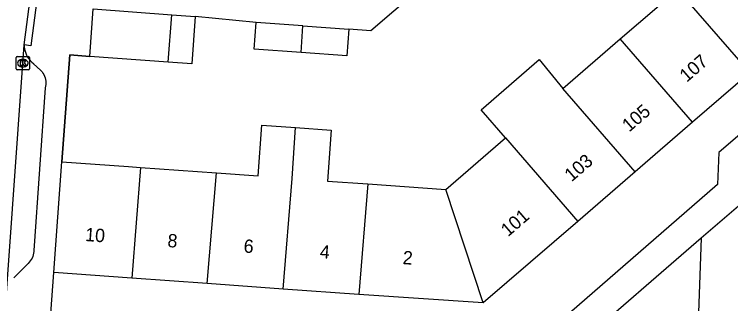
# Model space of a CAD drawing. Extents: x 160304 to 160954, y 383686 to 384161.
# Drawn here: x 160524.6 to 160578.4, y 384040.2 to 384061.9 of the extents above; entities that cross this region are included whole.
import ezdxf

# ---------------------------------------------------------------- set-up
doc = ezdxf.new("R2010")
doc.units = 0
for name, color, linetype in [('IMGEO_Groenvoorziening', 7, 'Continuous'), ('IMGEO_Kolk', 7, 'Continuous'), ('IMGEO_Muur', 7, 'Continuous'), ('IMGEO_Pand', 7, 'Continuous'), ('IMGEO_Pand_nummerreeks', 7, 'Continuous'), ('IMGEO_Rijbaan_lokaal_open', 7, 'Continuous'), ('IMGEO_Voetpad_open', 7, 'Continuous')]:
    doc.layers.add(name, color=color, linetype=linetype)

msp = doc.modelspace()

# ---------------------------------------------------------------- linework, layer by layer
at = {"layer": 'IMGEO_Groenvoorziening'}
msp.add_lwpolyline([(160576.201, 384045.119), (160575.882, 384036.684), (160573.001, 384036.092), (160566.582, 384036.805)], dxfattribs=at)
at = {"layer": 'IMGEO_Kolk'}
for p, q in [((160524.701, 384057.822), (160524.701, 384058.674)), ((160524.776, 384058.748), (160525.628, 384058.748)), ((160525.189, 384058.528), (160525.214, 384058.528)), ((160525.702, 384058.674), (160525.702, 384057.822)), ((160525.212, 384057.968), (160525.187, 384057.968)), ((160525.628, 384057.748), (160524.776, 384057.748))]:
    msp.add_line(p, q, dxfattribs=at)
for points in [[(160524.701, 384057.822), (160524.701, 384058.674)], [(160524.776, 384058.748), (160525.628, 384058.748)], [(160525.022, 384058.448), (160525.145, 384058.448), (160525.145, 384058.297), (160525.275, 384058.448), (160525.439, 384058.448), (160525.293, 384058.297), (160525.446, 384058.048), (160525.294, 384058.048), (160525.209, 384058.212), (160525.145, 384058.145), (160525.145, 384058.048), (160525.022, 384058.048), (160525.022, 384058.448)], [(160525.702, 384058.674), (160525.702, 384057.822)], [(160525.628, 384057.748), (160524.776, 384057.748)]]:
    msp.add_lwpolyline(points, dxfattribs=at)
for centre, start, end in [((160524.778, 384058.672), 91.552, 178.448), ((160524.778, 384058.672), 91.552, 178.448), ((160525.626, 384058.672), 1.552, 88.448), ((160525.626, 384058.672), 1.552, 88.448), ((160524.778, 384057.824), 181.552, 268.448), ((160524.778, 384057.824), 181.552, 268.448), ((160525.626, 384057.824), 271.552, 358.448), ((160525.626, 384057.824), 271.552, 358.448)]:
    msp.add_arc(centre, 0.0765, start, end, dxfattribs=at)
for centre, major_axis, ratio, start_param, end_param in [((160525.188, 384058.248), (-0.387, 0.002), 0.722429, 4.712389, 7.853982), ((160525.213, 384058.248), (-0.39, 0.002), 0.717154, 1.570796, 4.712389)]:
    msp.add_ellipse(centre, major_axis=major_axis, ratio=ratio, start_param=start_param, end_param=end_param, dxfattribs=at)
at = {"layer": 'IMGEO_Muur'}
msp.add_lwpolyline([(160530.229, 384058.743), (160528.728, 384058.88), (160528.145, 384050.843)], dxfattribs=at)
at = {"layer": 'IMGEO_Pand'}
for points in [[(160570.102, 384060.072), (160574.41, 384063.793)], [(160574.41, 384063.793), (160579.845, 384057.535)], [(160530.229, 384058.743), (160530.488, 384062.32)], [(160530.488, 384062.32), (160536.399, 384061.891)], [(160536.13, 384058.315), (160536.399, 384061.891)], [(160538.157, 384061.764), (160537.898, 384058.187), (160536.13, 384058.315)], [(160536.399, 384061.891), (160538.157, 384061.764)], [(160546.112, 384059.043), (160542.583, 384059.299), (160542.729, 384061.303)], [(160546.258, 384061.048), (160542.729, 384061.303)], [(160546.112, 384059.043), (160546.258, 384061.048)], [(160546.258, 384061.048), (160549.71, 384060.797)], [(160549.71, 384060.797), (160549.565, 384058.792), (160546.112, 384059.043)], [(160565.799, 384056.356), (160570.102, 384060.072)], [(160575.545, 384053.821), (160570.102, 384060.072)], [(160536.13, 384058.315), (160530.229, 384058.743)], [(160561.491, 384052.635), (160559.658, 384054.756), (160564.01, 384058.515), (160565.799, 384056.356)], [(160579.845, 384057.535), (160575.545, 384053.821)], [(160571.219, 384050.086), (160565.799, 384056.356)], [(160539.753, 384050.001), (160542.885, 384049.774), (160543.163, 384053.599), (160545.704, 384053.415)], [(160575.545, 384053.821), (160571.219, 384050.086)], [(160544.77, 384041.284), (160545.444, 384049.588), (160545.704, 384053.415)], [(160545.704, 384053.415), (160548.384, 384053.22), (160548.106, 384049.395), (160551.145, 384049.175)], [(160557.006, 384048.762), (160561.491, 384052.635)], [(160561.491, 384052.635), (160566.909, 384046.364)], [(160527.543, 384042.533), (160528.145, 384050.843)], [(160528.145, 384050.843), (160533.132, 384050.481), (160534.053, 384050.414)], [(160534.053, 384050.414), (160533.4, 384042.108)], [(160534.053, 384050.414), (160539.753, 384050.001)], [(160539.067, 384041.697), (160539.753, 384050.001)], [(160571.219, 384050.086), (160566.909, 384046.364)], [(160551.145, 384049.175), (160550.457, 384040.871)], [(160551.145, 384049.175), (160557.006, 384048.762)], [(160559.815, 384040.236), (160557.006, 384048.762)], [(160566.909, 384046.364), (160559.815, 384040.236)], [(160533.4, 384042.108), (160527.543, 384042.533)], [(160539.067, 384041.697), (160533.4, 384042.108)], [(160544.77, 384041.284), (160539.067, 384041.697)], [(160550.457, 384040.871), (160544.77, 384041.284)], [(160559.815, 384040.236), (160550.457, 384040.871)]]:
    msp.add_lwpolyline(points, dxfattribs=at)
at = {"layer": 'IMGEO_Rijbaan_lokaal_open'}
for points in [[(160525.298, 384059.629), (160525.778, 384063.283)], [(160523.983, 384040.97), (160525.298, 384059.629)]]:
    msp.add_lwpolyline(points, dxfattribs=at)
at = {"layer": 'IMGEO_Voetpad_open'}
for points in [[(160525.778, 384063.283), (160526.273, 384063.218), (160525.793, 384059.564), (160525.298, 384059.629)], [(160554.82, 384063.652), (160551.361, 384060.677), (160549.71, 384060.797)], [(160590.891, 384063.065), (160577.514, 384051.539), (160577.428, 384049.127), (160562.223, 384035.951)], [(160542.729, 384061.303), (160538.157, 384061.764)], [(160525.298, 384059.629), (160525.307, 384059.467), (160525.33, 384059.306), (160525.368, 384059.148), (160525.42, 384058.994), (160525.485, 384058.845), (160525.563, 384058.702), (160525.654, 384058.567), (160525.756, 384058.441), (160525.869, 384058.324), (160525.992, 384058.218), (160526.008, 384058.206), (160526.54, 384057.731), (160526.562, 384057.707), (160526.643, 384057.61), (160526.716, 384057.505), (160526.779, 384057.394), (160526.831, 384057.278), (160526.873, 384057.158), (160526.904, 384057.035), (160526.924, 384056.909), (160526.933, 384056.782), (160526.93, 384056.655), (160526.916, 384056.529), (160526.891, 384056.404), (160526.03, 384044.181), (160526.025, 384044.096), (160526.008, 384043.97), (160525.981, 384043.846), (160525.942, 384043.725), (160525.892, 384043.608), (160525.833, 384043.496), (160525.763, 384043.39), (160525.684, 384043.29), (160525.597, 384043.198), (160524.647, 384042.249), (160524.52, 384042.128)], [(160528.145, 384050.843), (160528.728, 384058.88), (160530.229, 384058.743)], [(160576.201, 384045.119), (160579.344, 384047.835)], [(160566.582, 384036.805), (160576.201, 384045.119)], [(160527.234, 384038.426), (160527.543, 384042.533)]]:
    msp.add_lwpolyline(points, dxfattribs=at)

# ---------------------------------------------------------------- texts
at = {"layer": 'IMGEO_Pand_nummerreeks'}
for s, rotation, p in [('107', 40.8144, (160575.103, 384056.77)), ('105', 40.8144, (160570.777, 384053.034)), ('103', 40.8118, (160566.451, 384049.298)), ('101', 40.8197, (160561.671, 384045.169)), ('10', 355.8515, (160529.859, 384044.892)), ('8', 355.8515, (160536.048, 384044.442)), ('6', 355.8515, (160541.772, 384044.028)), ('4', 355.8515, (160547.501, 384043.612)), ('2', 355.8542, (160553.731, 384043.16))]:
    msp.add_text(s, height=1, rotation=rotation, dxfattribs=at).set_placement(p)

doc.saveas('drawing.dxf')
